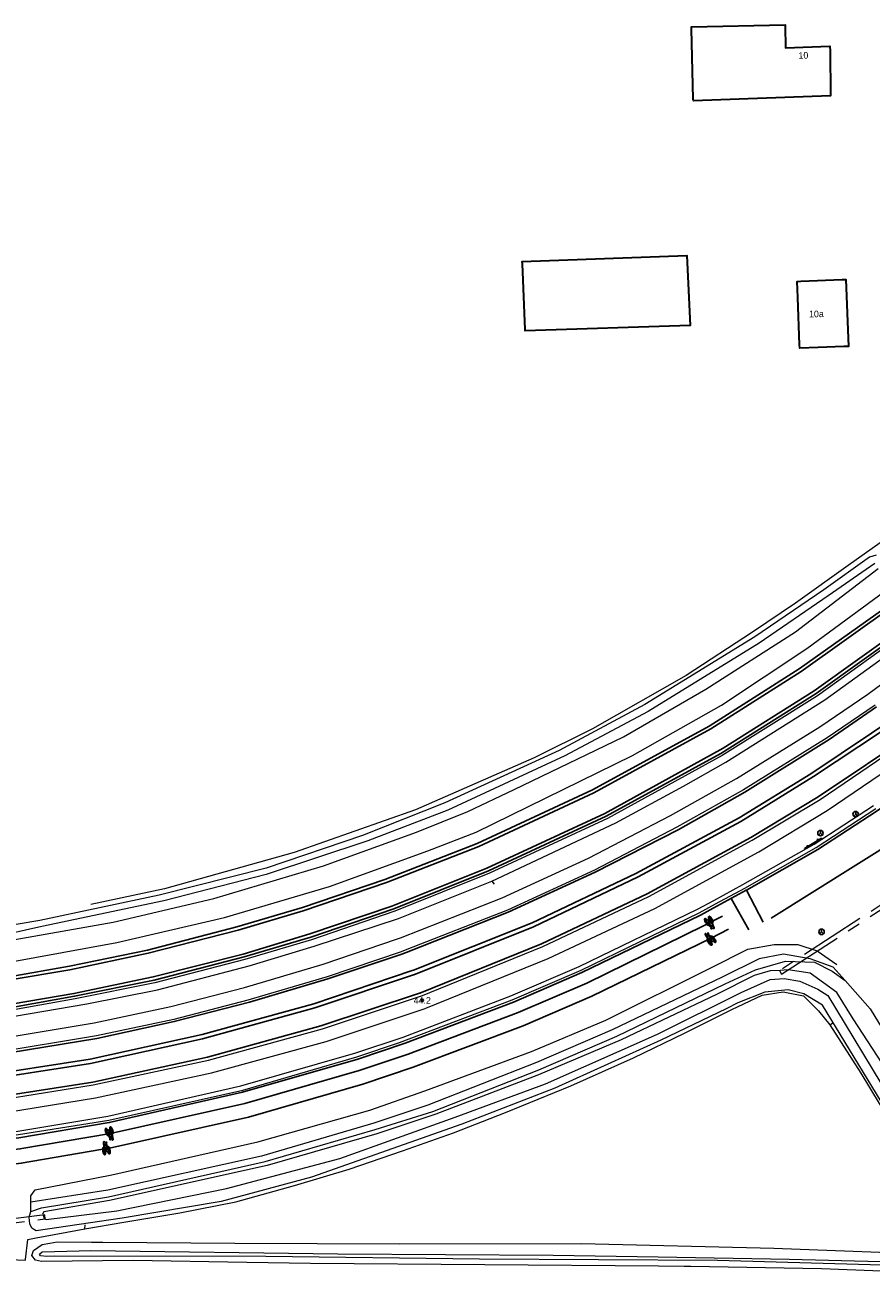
# Model space of a CAD drawing. Header units: metres. Extents: x 169249 to 194689, y 406250 to 412203.
# Tile 289 of 442: x 187567 to 187695, y 410200 to 410389. Entities that reach past the tile are written whole.
import ezdxf
from ezdxf.enums import TextEntityAlignment as Align

# ---------------------------------------------------------------- set-up
doc = ezdxf.new("R2010")
doc.units = ezdxf.units.M
doc.linetypes.add('BGT_NLCS_N264$0$AM-AS', pattern=[16, 10, -2, 2, -2])
doc.layers.get('0').update_dxf_attribs({"linetype": 'CONTINUOUS'})
for name, color, linetype, lineweight in [('BGT_NLCS_N264$0$B-WE-AM-AS_KUNSTWERK_DUIKER-GV', 252, 'BGT_NLCS_N264$0$AM-AS', 18), ('BGT_NLCS_N264$0$B-WE-FV-GELEIDING_WILDRASTER-G', 252, 'CONTINUOUS', 18), ('BGT_NLCS_N264$0$B-WE-GW-TALUD_KRUIN-G', 252, 'CONTINUOUS', 18), ('BGT_NLCS_N264$0$B-WE-GW-WATERGANG_INSTEEK-G', 252, 'CONTINUOUS', 18), ('BGT_NLCS_N264$0$B-WE-GW-WATERGANG_SLOOT_BODEM-G', 252, 'CONTINUOUS', 18), ('BGT_NLCS_N264$0$B-WE-IE-TERREINAFSCHEIDING_KUNSTMATIG_HEKWERK-G', 252, 'BGT_NLCS_N264$0$IE-TERREINAFSCHEIDING-KUNSTMATIG', 18), ('BGT_NLCS_N264$0$B-WE-OG-BREUKLIJN-G', 252, 'CONTINUOUS', 18), ('BGT_NLCS_N264$0$B-WE-OG-TOPOGRAFIE_BEBOUWING-G', 252, 'CONTINUOUS', 35), ('BGT_NLCS_N264$0$B-WE-OG-TOPOGRAFIE_WEG_BERM-GV', 252, 'CONTINUOUS', 18), ('BGT_NLCS_N264$0$B-WE-OG-TOPOGRAFIE_WEG_RIJWEG-GV', 252, 'CONTINUOUS', 18), ('BGT_NLCS_N264$0$B-WE-OG-TOPOGRAFIE_WEG_VERHARD-G', 252, 'CONTINUOUS', 18), ('BGT_NLCS_N264$0$B-WE-VW-BEWEGWIJZERING_DRAAGCONSTRUCTIE-S', 252, 'CONTINUOUS', 25), ('BGT_NLCS_N264$0$B-WE-VW-MARKERING_SYMBOOL-S', 252, 'CONTINUOUS', 25), ('BGT_NLCS_N264$0$B-WE-VW-VERKEERSTEKEN_BORD-S', 252, 'CONTINUOUS', 25), ('X-XX-AL-REFERENTIE-G', 7, 'CONTINUOUS', 18)]:
    doc.layers.add(name, color=color, linetype=linetype, lineweight=lineweight)
for name, color, linetype in [('BGT_NLCS_N264$0$B-WE-IE-MEUBILAIR_WEGMEUBILAIR-S', 252, 'CONTINUOUS'), ('BGT_NLCS_N264$0$B-WE-OG-TOPOGRAFIE_WEG_RIJWEG-G', 252, 'CONTINUOUS'), ('BGT_NLCS_N264$0$B-WE-VW-MARKERING-G', 252, 'CONTINUOUS'), ('BGT_NLCS_N264$0$Label_Nummeraanduidingreeks', 252, 'CONTINUOUS'), ('BGT_NLCS_N264$0$Label_Puntobject', 252, 'CONTINUOUS')]:
    doc.layers.add(name, color=color, linetype=linetype)
doc.styles.add('BGT_NLCS_N264$0$STANDARD', font='txt')
doc.linetypes.add('BGT_NLCS_N264$0$IE-TERREINAFSCHEIDING-KUNSTMATIG', pattern='A,4,[82,NLCS.SHX,S=0.75,R=90,X=0,Y=0],4,-2', length=10)

# ---------------------------------------------------------------- blocks, each defined once
blk = doc.blocks.new('BGT_NLCS_N264$0$SIE-WEG_SCHRIKHEK')
for points in [[(-1.125, 0), (-1.125, 0.1), (-1.5, 0.1), (-1.5, 0)], [(-0.375, 0), (-0.375, 0.1), (-0.75, 0.1), (-0.75, 0)], [(0.375, 0.1), (0, 0.1), (0, 0), (0.375, 0)], [(1.125, 0), (1.125, 0.1), (0.75, 0.1), (0.75, 0)]]:
    blk.add_hatch(color=0).paths.add_polyline_path(points)
at = {"color": 0}
for p, q in [((-1.125, 0), (-1.125, 0.1)), ((-0.75, 0), (-0.75, 0.1)), ((-0.375, 0), (-0.375, 0.1)), ((0, 0.1), (0, 0)), ((0.375, 0.1), (0.375, 0)), ((0.75, 0.1), (0.75, 0)), ((1.125, 0.1), (1.125, 0))]:
    blk.add_line(p, q, dxfattribs=at)
at = {"flags": 128}
for points in [[(-1.5, 0.1), (1.5, 0.1), (1.5, 0), (-1.5, 0)], [(-1.0125, 0.1), (-1.0125, 0.25), (-0.8625, 0.25), (-0.8625, 0.1)], [(0.8625, 0.1), (0.8625, 0.25), (1.0125, 0.25), (1.0125, 0.1)]]:
    blk.add_lwpolyline(points, close=True, dxfattribs=at)
blk = doc.blocks.new('BGT_NLCS_N264$0$SIE-WEG_WEGWIJZER-SO')
for q in [(-0.29, -0.29), (0, 0.41), (0.29, -0.29)]:
    blk.add_line((0, 0), q)
blk.add_circle((0, 0), 0.413)
blk = doc.blocks.new('BGT_NLCS_N264$0$B-SVW-MARKERING_SYMBOOL_FIETS_2.0')
at = {"flags": 128}
for points in [[(-0.29, 1.14), (-0.22, 1.91), (-0.2, 1.96, -0.414214), (-0.13, 2), (-0.09, 2), (-0.09, 1.83), (-0.13, 1.83, 0.281777), (-0.19, 1.8), (-0.2, 1.6), (0.15, 1.6), (0.16, 1.73), (0.11, 1.78), (0.11, 1.85), (0.24, 1.85, -0.548946), (0.26, 1.83), (0.22, 1.67), (0.2, 1.69), (0.19, 1.54), (0.26, 1.14)], [(-0.3, 1.14, 0.22312), (-0.36, 1.17, 0.22312), (-0.43, 1.14, 0.090648), (-0.51, 1, 0.047451), (-0.55, 0.83, 0.035374), (-0.57, 0.59, 0.035374), (-0.55, 0.35, 0.047451), (-0.51, 0.17, 0.090648), (-0.43, 0.03, 0.22312), (-0.36, 0, 0.22312), (-0.3, 0.03, 0.090648), (-0.22, 0.17, 0.047451), (-0.18, 0.35, 0.035374), (-0.16, 0.59, 0.035374), (-0.18, 0.83, 0.047451), (-0.22, 1, 0.038864), (-0.25, 1.07), (-0.24, 1.16), (0, 0.53), (0, 0.44, 0.544665), (0.06, 0.39), (0.14, 0.4, 0.008345), (0.15, 0.35, 0.047451), (0.19, 0.17, 0.090648), (0.27, 0.03, 0.22312), (0.33, 0, 0.22312), (0.4, 0.03, 0.090648), (0.48, 0.17, 0.047451), (0.52, 0.35, 0.035374), (0.53, 0.59, 0.035374), (0.52, 0.83, 0.047451), (0.48, 1, 0.090648), (0.4, 1.14, 0.22312), (0.33, 1.17, 0.22312), (0.27, 1.14)]]:
    blk.add_lwpolyline(points, format="xyb", dxfattribs=at)
for points in [[(-0.27, 0.88), (-0.27, 0.81), (-0.31, 0.62), (-0.35, 0.55, -0.162278), (-0.36, 0.53, -0.720759), (-0.38, 0.55), (-0.38, 0.66), (-0.35, 0.75), (-0.31, 1, 0.01664), (-0.33, 1.03, 0.24906), (-0.36, 1.05, 0.24906), (-0.4, 1.03, 0.080527), (-0.46, 0.91, 0.039407), (-0.48, 0.78, 0.028874), (-0.49, 0.59, 0.028874), (-0.48, 0.4, 0.039407), (-0.46, 0.26, 0.080527), (-0.4, 0.15, 0.24906), (-0.36, 0.13, 0.24906), (-0.33, 0.15, 0.080527), (-0.27, 0.26, 0.039407), (-0.25, 0.4, 0.028874), (-0.24, 0.59, 0.028874), (-0.25, 0.78, 0.030907)], [(0.22, 1.06, 0.035986), (0.19, 1, 0.047451), (0.15, 0.83, 0.021905), (0.13, 0.68), (0.09, 0.68), (0.17, 1.3)], [(0.46, 0.59, 0.028874), (0.45, 0.78, 0.039407), (0.42, 0.91, 0.080527), (0.37, 1.03, 0.24906), (0.33, 1.05, 0.24906), (0.29, 1.03, 0.080527), (0.24, 0.91, 0.039407), (0.22, 0.78, 0.014843), (0.21, 0.68), (0.33, 0.68, -0.414214), (0.37, 0.64), (0.37, 0.53), (0.33, 0.46), (0.21, 0.42, 0.003097), (0.22, 0.4, 0.039407), (0.24, 0.26, 0.080527), (0.29, 0.15, 0.24906), (0.33, 0.13, 0.24906), (0.37, 0.15, 0.080527), (0.42, 0.26, 0.039407), (0.45, 0.4, 0.028874)]]:
    blk.add_lwpolyline(points, format="xyb", close=True, dxfattribs=at)
blk.add_lwpolyline([(-0.23, 1.29), (0, 0.68), (0.04, 0.68), (0.13, 1.43), (-0.22, 1.43)], close=True, dxfattribs=at)
for centre, start, end in [((-0.65, 0.85), 38.1274, 39.6888), ((0.62, 0.85), 140.3112, 141.8726)]:
    blk.add_arc(centre, 0.455, start, end)
blk = doc.blocks.new('BGT_NLCS_N264$0$SIE-WEG_PAAL_ALGEMEEN_TYPE_02-SO')
at = {"ltscale": 0.5}
h = blk.add_hatch(color=256, dxfattribs=at)
h.paths.add_polyline_path([(0, 0), (0.1875, 0, 0.41421356), (0, 0.1875)])
h.paths.add_polyline_path([(0, -0.1875), (0, 0), (-0.1875, 0, 0.41421356)])
for p, q in [((-0.1875, 0), (0.1875, 0)), ((0, -0.1875), (0, 0.1875))]:
    blk.add_line(p, q, dxfattribs=at)
blk.add_circle((0, 0), 0.1875, dxfattribs=at)
blk = doc.blocks.new('BGT_NLCS_N264')
at = {"layer": 'BGT_NLCS_N264$0$B-WE-AM-AS_KUNSTWERK_DUIKER-GV'}
for points in [[(187706.54, 410262.79, 9.65), (187680.92, 410246.2, 9.64), (187681.24, 410245.69, 9.64), (187706.87, 410262.28, 9.65), (187706.54, 410262.79, 9.65)], [(187569.68, 410208.61, 9.48), (187569.6, 410209.21, 9.48), (187556.58, 410207.53, 9.55), (187556.65, 410206.93, 9.55), (187569.68, 410208.61, 9.48)]]:
    blk.add_polyline3d(points, dxfattribs=at)
at = {"layer": 'BGT_NLCS_N264$0$B-WE-FV-GELEIDING_WILDRASTER-G'}
for p, q in [((187637.36, 410259.77, 11.3), (187637.7, 410259.32, 11.28)), ((187688.52, 410238.01, 10.59), (187688.93, 410238.25, 10.56)), ((187575.7, 410207.1, 10.66), (187575.71, 410207.69, 10.54))]:
    blk.add_line(p, q, dxfattribs=at)
for points in [[(187637.36, 410259.77, 11.3), (187656.11, 410268.6, 11.26), (187666.38, 410274.16, 11.26), (187672.81, 410277.79, 11.32), (187687.81, 410287.24, 11.29), (187701.41, 410297.06, 11.3), (187710.29, 410304.01, 11.21), (187716.96, 410309.61, 11.34), (187728.96, 410320.62, 11.31), (187738.65, 410330.42, 11.34), (187748.96, 410341.86, 11.38), (187756.71, 410351.45, 11.3), (187760.12, 410355.95, 11.33)], [(187536.52, 410243.5, 10.83), (187547.56, 410239.95, 11.06), (187553.6, 410238.72, 11.1), (187556.85, 410238.62, 11.13), (187565.04, 410239.32, 11.24), (187575.99, 410241.2, 11.25), (187586.67, 410243.31, 11.28), (187600.59, 410246.95, 11.29), (187610.44, 410249.89, 11.27), (187623.2, 410254.11, 11.24), (187637.36, 410259.77, 11.3)], [(187575.7, 410207.1, 10.66), (187581.6, 410208.08, 10.73), (187590.08, 410209.52, 10.66), (187598.58, 410211.17, 10.8), (187607.43, 410213.68, 10.78), (187615.72, 410216.11, 10.59), (187623.8, 410218.9, 10.7), (187631.51, 410221.64, 10.42), (187639.43, 410224.73, 10.51), (187649.31, 410228.74, 10.49), (187658.8, 410232.99, 10.51), (187666.54, 410236.74, 10.51), (187673.7, 410240.34, 10.5), (187678.28, 410242.51, 10.58), (187681.49, 410242.98, 10.56), (187684.55, 410242.38, 10.57), (187686.85, 410240.13, 10.63), (187688.52, 410238.01, 10.59)], [(187688.52, 410238.01, 10.59), (187693.25, 410230.69, 10.66), (187696.04, 410226.1, 10.69), (187703.14, 410214.75, 10.71), (187709.41, 410203.72, 10.8)], [(187566.7, 410202.34, 10.75), (187566.71, 410202.44, 10.74), (187567.03, 410205.5, 10.53), (187568.33, 410205.74, 10.55), (187575.7, 410207.1, 10.66)], [(187561.22, 410202.65, 10.89), (187565.49, 410202.41, 10.78), (187566.7, 410202.34, 10.75)]]:
    blk.add_polyline3d(points, dxfattribs=at)
at = {"layer": 'BGT_NLCS_N264$0$B-WE-GW-TALUD_KRUIN-G'}
for points in [[(187567.51, 410211.11, 11.04), (187567.5, 410212.11, 11.12), (187568.18, 410212.98, 11.16), (187579.76, 410215.26, 11.17), (187601.9, 410220.28, 11.24), (187618.87, 410225.09, 11.23), (187627.21, 410228, 11.16), (187643.33, 410233.96, 11.14), (187654.62, 410238.71, 11.18), (187670.42, 410246.58, 11.18), (187676.14, 410249.47, 11.19), (187680.13, 410250.17, 11.19), (187683.71, 410250.16, 11.11), (187686.64, 410249.2, 11.1), (187689.59, 410247.12, 11)], [(187567.49, 410209.74, 10.83), (187567.52, 410210.57, 10.99), (187567.51, 410211.11, 11.04)]]:
    blk.add_polyline3d(points, dxfattribs=at)
at = {"layer": 'BGT_NLCS_N264$0$B-WE-GW-WATERGANG_INSTEEK-G'}
for points in [[(187647.52, 410279.54, 10.61), (187630.2, 410271.61, 10.61), (187617.74, 410266.69, 10.57), (187603.17, 410261.73, 10.5), (187586.95, 410257.63, 10.58), (187568.87, 410253.79, 10.53), (187559.59, 410252.23, 10.52)], [(187563.98, 410247.42, 10.98), (187580.54, 410250.46, 11.04), (187596.86, 410254.26, 11.08), (187612.74, 410258.95, 11.09), (187627.64, 410264.37, 11.07), (187634.97, 410267.16, 11.14), (187642.88, 410271.06, 11.07), (187658.67, 410278.77, 11.1), (187672.12, 410286.44, 11.12), (187685.06, 410294.98, 11.04), (187697.61, 410304.24, 11.04)], [(187695.55, 410309.15, 10.69), (187694.53, 410308.84, 10.68)], [(187694.53, 410308.84, 10.68), (187687.63, 410303.91, 10.71), (187677.17, 410296.76, 10.61), (187660.51, 410286.53, 10.57), (187647.52, 410279.54, 10.61)], [(187567.49, 410209.74, 10.83), (187569.1, 410210.28, 10.57), (187579.29, 410211.96, 10.49), (187603, 410217.27, 10.53), (187619.67, 410222.15, 10.49), (187628.39, 410224.87, 10.44), (187644.48, 410231.17, 10.5), (187656.29, 410236.26, 10.46), (187672.67, 410244.18, 10.46), (187677.3, 410246.32, 10.5), (187681.83, 410247.65, 10.58), (187686.24, 410247.5, 10.64), (187688.92, 410246.12, 10.59), (187690.89, 410244.7, 10.73)], [(187690.89, 410244.7, 10.73), (187694.65, 410240.4, 10.74), (187702.33, 410227.84, 10.63), (187710.6, 410215.02, 10.63), (187711.13, 410213.77, 10.65), (187711.13, 410212.57, 10.69), (187710.66, 410211.55, 10.74), (187709.85, 410211, 10.75), (187708.81, 410210.84, 10.74), (187707.14, 410210.86, 10.78), (187705.7, 410211.07, 10.81), (187703.43, 410214.72, 10.77), (187696.31, 410226.39, 10.67), (187687.45, 410240.99, 10.55), (187684.6, 410242.69, 10.61), (187682.24, 410243.29, 10.54), (187678.71, 410242.95, 10.63), (187674.61, 410241.34, 10.59), (187672.82, 410240.42, 10.57)], [(187672.82, 410240.42, 10.57), (187662.95, 410235.65, 10.49), (187646.89, 410228.39, 10.54), (187632.82, 410222.95, 10.51), (187610.04, 410214.92, 10.74), (187596.34, 410211.22, 10.81), (187581.35, 410208.69, 10.64), (187568.32, 410206.8, 10.65), (187567.64, 410207.17, 10.71), (187567.33, 410207.86, 10.79), (187567.25, 410208.84, 10.85), (187567.49, 410209.74, 10.83)], [(187568.21, 410202.37, 10.49), (187567.66, 410203.04, 10.51), (187567.9, 410203.81, 10.53), (187569.2, 410204.7, 10.52), (187570.37, 410204.91, 10.53), (187571.47, 410205.11, 10.54), (187576.68, 410205.08, 10.57), (187578.42, 410205.06, 10.57), (187598.4, 410204.92, 10.66), (187623.37, 410204.83, 10.75), (187650.94, 410204.85, 10.7), (187680.06, 410204.18, 10.65), (187706.75, 410203.17, 10.84)], [(187711.86, 410200.1, 10.77), (187687.29, 410201.02, 10.6), (187667.49, 410201.37, 10.57), (187666.5, 410201.39, 10.57), (187662.58, 410201.42, 10.57), (187636.28, 410201.63, 10.56), (187609.85, 410201.86, 10.56), (187600.25, 410202.01, 10.56), (187583.01, 410202.28, 10.57), (187569.13, 410202.13, 10.51), (187568.21, 410202.37, 10.49)]]:
    blk.add_polyline3d(points, dxfattribs=at)
at = {"layer": 'BGT_NLCS_N264$0$B-WE-GW-WATERGANG_SLOOT_BODEM-G'}
for points in [[(187625.95, 410267.16, 10), (187633.7, 410270.3, 10), (187640.72, 410273.62, 10), (187657.29, 410281.62, 10.01), (187669.74, 410288.82, 10), (187683.36, 410297.5, 10.03), (187695.85, 410307.12, 9.96)], [(187695.38, 410307.87, 9.94), (187688.31, 410302.96, 10), (187677.86, 410295.81, 9.96), (187661.04, 410285.48, 9.96), (187648.38, 410278.75, 9.96), (187630.66, 410270.49, 9.91), (187618.58, 410265.88, 9.92), (187603.16, 410260.76, 9.93), (187587.63, 410256.8, 9.9), (187569.18, 410252.88, 9.93), (187557.21, 410250.2, 9.91), (187557.39, 410249.4, 9.94), (187562.75, 410250.5, 9.91), (187579.96, 410253.53, 9.96), (187595.23, 410257.14, 9.92), (187611.86, 410262.09, 9.98), (187625.95, 410267.16, 10)], [(187569.51, 410208.68, 9.46), (187569.81, 410208.5, 9.7), (187580.55, 410209.8, 9.86), (187597.12, 410213.22, 9.81), (187614.3, 410217.74, 9.93), (187631.8, 410224, 9.77), (187645.49, 410229.05, 9.83), (187662.43, 410236.59, 9.82), (187675.11, 410242.88, 9.84), (187679.52, 410244.86, 9.79), (187681.64, 410245, 9.75), (187684.02, 410244.61, 9.78), (187686.71, 410243.39, 9.77), (187688.25, 410242.45, 9.91), (187697.59, 410227.01, 9.68)], [(187700.86, 410225.41, 9.67), (187692.1, 410238.9, 9.69), (187689.63, 410242.89, 9.65), (187685.59, 410245.83, 9.67), (187682.24, 410246.33, 9.69), (187681.02, 410246.24, 9.57), (187679.53, 410246.18, 9.72), (187677.1, 410245.47, 9.64), (187671.4, 410242.57, 9.62), (187656.93, 410235.7, 9.71), (187644.42, 410230.41, 9.77), (187628.86, 410224.48, 9.75), (187619.93, 410221.49, 9.7), (187603.29, 410216.68, 9.79), (187579.44, 410211.4, 9.7), (187569.47, 410209.65, 9.63), (187569.27, 410209.33, 9.66), (187569.41, 410209, 9.52), (187569.51, 410208.68, 9.46)], [(187708.9, 410201.26, 10.05), (187671.52, 410202.3, 10), (187635.49, 410202.52, 9.97), (187603.11, 410202.91, 9.93), (187571.11, 410202.95, 9.9), (187569.92, 410202.89, 9.88), (187568.99, 410203, 9.88), (187568.81, 410203.27, 9.87), (187569.23, 410203.61, 9.87), (187574.84, 410203.75, 9.86), (187576.58, 410203.79, 9.86), (187614.03, 410203.3, 9.86), (187646.64, 410203.08, 9.86), (187662.55, 410202.83, 9.86), (187682.37, 410202.51, 9.85), (187712.14, 410201.74, 10.05)]]:
    blk.add_polyline3d(points, dxfattribs=at)
at = {"layer": 'BGT_NLCS_N264$0$B-WE-IE-TERREINAFSCHEIDING_KUNSTMATIG_HEKWERK-G'}
blk.add_polyline3d([(187696.15, 410311.02, 10.92), (187691.33, 410307.59, 10.75), (187683.33, 410301.88, 10.63), (187676.84, 410297.45, 10.61), (187666.79, 410290.92, 10.64), (187652.58, 410282.82, 10.6), (187643.77, 410278.44, 10.57), (187625.79, 410270.58, 10.58), (187607.42, 410264.11, 10.55), (187587.73, 410258.59, 10.59), (187576.59, 410256.24, 10.51)], dxfattribs=at)
at = {"layer": 'BGT_NLCS_N264$0$B-WE-OG-BREUKLIJN-G'}
blk.add_polyline3d([(187690.89, 410244.7, 10.73), (187689.07, 410246.71, 10.78), (187685.56, 410248.01, 10.7), (187681.52, 410248.69, 10.72), (187677.85, 410248.01, 10.64), (187672.23, 410245.19, 10.55), (187655.59, 410237.26, 10.56), (187644.12, 410232.28, 10.54), (187627.65, 410225.83, 10.56), (187619.46, 410223.09, 10.54), (187602.45, 410218.09, 10.56), (187579.19, 410212.97, 10.53), (187567.51, 410211.11, 11.04)], dxfattribs=at)
at = {"layer": 'BGT_NLCS_N264$0$B-WE-OG-TOPOGRAFIE_BEBOUWING-G'}
for points in [[(187667.59, 410388.88, 14.32), (187667.59, 410389.17, 14.29), (187681.8, 410389.45, 14.33), (187681.8, 410389.34, 14.36), (187681.83, 410386, 15.44), (187688.55, 410386.24, 15.29), (187688.57, 410386.24, 15.29), (187688.58, 410385.48, 15.29), (187688.64, 410378.9, 15.33), (187688.64, 410378.7, 15.33), (187667.87, 410377.95, 15.32), (187667.86, 410378.22, 15.3), (187667.59, 410388.88, 14.32)], [(187641.97, 410353.26, 14.66), (187641.95, 410353.62, 14.7), (187666.9, 410354.51, 14.84), (187667.41, 410343.94, 13.65), (187642.41, 410343.11, 13.59), (187642.4, 410343.31, 13.61), (187641.97, 410353.26, 14.66)], [(187684.14, 410350.63, 14.5), (187690.42, 410350.88, 14.57), (187690.97, 410350.9, 14.57), (187691.36, 410340.77, 14.23), (187690.69, 410340.74, 14.22), (187686.79, 410340.6, 14.12), (187683.98, 410340.49, 14.05), (187683.96, 410340.99, 14.07), (187683.68, 410348.17, 14.39), (187683.58, 410350.61, 14.49), (187684.14, 410350.63, 14.5)]]:
    blk.add_polyline3d(points, dxfattribs=at)
at = {"layer": 'BGT_NLCS_N264$0$B-WE-OG-TOPOGRAFIE_WEG_BERM-GV'}
for points in [[(187561.3, 410235.67, 11.5), (187577.08, 410238.31, 11.51), (187588.7, 410240.77, 11.51), (187599.87, 410243.66, 11.5), (187611.78, 410247.17, 11.49), (187622.91, 410250.95, 11.48), (187623.5, 410251.18, 11.48), (187638.93, 410257.22, 11.48), (187651.99, 410263.22, 11.47), (187664.43, 410269.69, 11.47), (187674.43, 410275.32, 11.47), (187687.04, 410283.15, 11.48), (187694.28, 410288.07, 11.49), (187703, 410294.49, 11.5)], [(187427.63, 410220.79, 11.32), (187427.63, 410220.79, 11.32), (187440.9, 410220.88, 11.33), (187458.67, 410220.98, 11.33), (187476.41, 410221.11, 11.33), (187494.22, 410221.14, 11.33), (187511.98, 410221.27, 11.42), (187526.81, 410221.57, 11.57), (187527.83, 410221.62, 11.57), (187544.69, 410222.58, 11.68), (187559.57, 410224.08, 11.68), (187577.31, 410226.93, 11.68), (187594.88, 410230.71, 11.68), (187612.26, 410235.48, 11.67), (187627.23, 410240.47, 11.67), (187627.35, 410240.51, 11.67), (187645.86, 410248.05, 11.65), (187662.02, 410255.64, 11.66), (187677.79, 410264.21, 11.66), (187688.14, 410270.46, 11.66), (187702.94, 410280.51, 11.68)], [(187556.21, 410220.65, 11.41), (187565.53, 410221.89, 11.43), (187579.19, 410224.18, 11.44), (187599.32, 410228.73, 11.43), (187616.75, 410233.75, 11.47), (187623.89, 410236.14, 11.45), (187640.24, 410242.38, 11.45), (187650.59, 410246.81, 11.45), (187668.49, 410255.51, 11.46), (187670.95, 410256.83, 11.5), (187675.38, 410259.24, 11.56), (187686.19, 410265.38, 11.6), (187695.18, 410271.23, 11.59)]]:
    blk.add_polyline3d(points, dxfattribs=at)
at = {"layer": 'BGT_NLCS_N264$0$B-WE-OG-TOPOGRAFIE_WEG_RIJWEG-G'}
blk.add_line((187702.61, 410268.52, 11.44), (187679.64, 410254.15, 11.39), dxfattribs=at)
for points in [[(187700.65, 410298.33, 11.31), (187686.48, 410288.17, 11.3), (187672.01, 410279.11, 11.31), (187654.68, 410269.61, 11.3), (187636.83, 410261.33, 11.3), (187622.5, 410255.56, 11.29), (187609.9, 410251.27, 11.28), (187599.81, 410248.27, 11.27), (187586.18, 410244.74, 11.26), (187574.14, 410242.32, 11.25), (187564.87, 410240.69, 11.2)], [(187564.24, 410245.26, 11.1), (187573.34, 410246.86, 11.14), (187585.17, 410249.29, 11.15), (187598.72, 410252.82, 11.17), (187608.65, 410255.75, 11.18), (187621.14, 410260, 11.18), (187635.12, 410265.45, 11.2), (187652.58, 410273.59, 11.2), (187670.26, 410283.24, 11.2), (187683.89, 410291.9, 11.21), (187697.92, 410301.89, 11.21)], [(187675.92, 410258.4, 11.56), (187686.71, 410264.53, 11.6), (187695.74, 410270.41, 11.59), (187699.5, 410273.02, 11.57)], [(187556.34, 410219.65, 11.41), (187565.68, 410220.9, 11.43), (187579.38, 410223.2, 11.44), (187599.57, 410227.77, 11.43), (187617.05, 410232.8, 11.47), (187624.22, 410235.2, 11.45), (187640.61, 410241.45, 11.45), (187651, 410245.9, 11.45), (187668.94, 410254.62, 11.46), (187671.42, 410255.96, 11.5), (187675.86, 410258.37, 11.56), (187675.92, 410258.4, 11.56)]]:
    blk.add_polyline3d(points, dxfattribs=at)
at = {"layer": 'BGT_NLCS_N264$0$B-WE-OG-TOPOGRAFIE_WEG_RIJWEG-GV'}
for points in [[(187695.43, 410286.43, 11.49), (187688.13, 410281.47, 11.48), (187675.45, 410273.6, 11.47), (187665.39, 410267.93, 11.47), (187652.87, 410261.43, 11.47), (187639.72, 410255.38, 11.48), (187624.23, 410249.32, 11.48), (187623.6, 410249.07, 11.48), (187612.39, 410245.26, 11.49), (187600.4, 410241.73, 11.5), (187589.16, 410238.82, 11.51), (187577.45, 410236.35, 11.51), (187561.59, 410233.69, 11.5)], [(187427.62, 410222.79, 11.32), (187440.88, 410222.88, 11.33), (187458.66, 410222.98, 11.33), (187476.4, 410223.11, 11.33), (187494.21, 410223.14, 11.33), (187511.96, 410223.27, 11.42), (187526.73, 410223.57, 11.57), (187527.71, 410223.62, 11.57), (187544.53, 410224.57, 11.68), (187559.31, 410226.07, 11.68), (187576.94, 410228.9, 11.68), (187594.4, 410232.65, 11.68), (187611.68, 410237.4, 11.67), (187626.54, 410242.34, 11.67), (187626.59, 410242.36, 11.67), (187645.06, 410249.88, 11.65), (187661.11, 410257.43, 11.66), (187676.79, 410265.95, 11.66), (187687.06, 410272.15, 11.66), (187701.77, 410282.13, 11.68)]]:
    blk.add_polyline3d(points, dxfattribs=at)
at = {"layer": 'BGT_NLCS_N264$0$B-WE-OG-TOPOGRAFIE_WEG_VERHARD-G'}
for points in [[(187700.89, 410298.01, 11.31), (187686.7, 410287.84, 11.3), (187672.21, 410278.77, 11.31), (187654.86, 410269.26, 11.3), (187636.98, 410260.97, 11.3), (187622.64, 410255.19, 11.29), (187610.02, 410250.89, 11.28), (187599.92, 410247.88, 11.27), (187586.27, 410244.35, 11.26), (187574.21, 410241.93, 11.25), (187564.93, 410240.29, 11.2)], [(187556.34, 410219.65, 11.41), (187556.29, 410220.03, 11.36), (187565.63, 410221.38, 11.4), (187579.3, 410223.57, 11.41), (187599.61, 410228.1, 11.4), (187616.88, 410233.16, 11.45), (187623.37, 410235.31, 11.45), (187640.42, 410241.8, 11.45), (187650.85, 410246.25, 11.45), (187668.75, 410254.97, 11.46), (187671.23, 410256.31, 11.5), (187675.67, 410258.72, 11.56), (187686.5, 410264.87, 11.6), (187695.52, 410270.74, 11.59)]]:
    blk.add_polyline3d(points, dxfattribs=at)
at = {"layer": 'BGT_NLCS_N264$0$B-WE-VW-MARKERING-G'}
for p, q in [((187675.9, 410258.43, 11.57), (187675.92, 410258.4, 11.57)), ((187675.92, 410258.4, 11.57), (187678.46, 410253.53, 11.37)), ((187676.28, 410252.37, 11.35), (187673.61, 410257.15, 11.53))]:
    blk.add_line(p, q, dxfattribs=at)
for points in [[(187700.36, 410298.75, 11.3), (187686.18, 410288.59, 11.29), (187672.39, 410279.89, 11.3), (187654.45, 410270.02, 11.29), (187636.58, 410261.75, 11.29), (187622.21, 410255.97, 11.28), (187609.75, 410251.76, 11.26), (187599.65, 410248.72, 11.26), (187586.04, 410245.26, 11.26), (187574.03, 410242.74, 11.25), (187564.81, 410241.18, 11.2), (187556.5, 410240.4, 11.13), (187551.56, 410240.98, 11.07), (187548.3, 410241.77, 11.02), (187544.07, 410243.26, 10.97), (187542.14, 410244.23, 10.96), (187539.3, 410246.08, 10.91), (187535.97, 410248.84, 10.87), (187533.43, 410251.38, 10.83), (187530.85, 410254.64, 10.76), (187528.41, 410257.98, 10.73), (187526.17, 410261.29, 10.69), (187523.8, 410264.65, 10.66), (187521.51, 410267.93, 10.65)], [(187699.47, 410285.26, 11.59), (187685.68, 410276, 11.58), (187674.8, 410269.37, 11.58), (187659.18, 410260.94, 11.57), (187643.43, 410253.47, 11.57), (187625.49, 410246.3, 11.58), (187625.28, 410246.22, 11.58), (187610.39, 410241.19, 11.57), (187593.47, 410236.54, 11.59), (187576.49, 410232.79, 11.58), (187558.8, 410230.07, 11.58), (187544.43, 410228.55, 11.59), (187527.63, 410227.66, 11.52), (187527.58, 410227.65, 11.52), (187512.12, 410227.22, 11.45), (187494.56, 410227.16, 11.4), (187476.72, 410227.05, 11.4), (187458.6, 410226.97, 11.4), (187441.01, 410226.85, 11.42), (187427.6, 410226.77, 11.41), (187427.54, 410226.77, 11.41), (187420.19, 410226.74, 11.42)], [(187420.14, 410226.1, 11.41), (187427.5, 410226.12, 11.41), (187427.61, 410226.12, 11.41), (187440.89, 410226.2, 11.41), (187458.64, 410226.35, 11.41), (187476.64, 410226.4, 11.4), (187494.48, 410226.52, 11.4), (187512.08, 410226.58, 11.45), (187527.61, 410226.98, 11.55), (187527.64, 410226.98, 11.55), (187544.41, 410227.91, 11.61), (187558.85, 410229.42, 11.6), (187576.55, 410232.16, 11.59), (187593.52, 410235.89, 11.6), (187610.53, 410240.59, 11.59), (187625.47, 410245.57, 11.59), (187625.5, 410245.58, 11.59), (187643.64, 410252.86, 11.59), (187659.5, 410260.41, 11.59), (187675.05, 410268.79, 11.59), (187686.08, 410275.59, 11.6), (187699.8, 410284.69, 11.61)], [(187698.27, 410301.54, 11.23), (187684.22, 410291.5, 11.22), (187670.53, 410282.83, 11.2), (187652.79, 410273.12, 11.21), (187635.36, 410265.02, 11.22), (187621.37, 410259.57, 11.19), (187608.74, 410255.28, 11.18), (187598.89, 410252.34, 11.18), (187585.3, 410248.83, 11.17), (187573.4, 410246.32, 11.16), (187564.35, 410244.82, 11.11), (187556.6, 410244.18, 11.03), (187552.52, 410244.77, 10.97), (187548.6, 410245.79, 10.9), (187544.86, 410247.14, 10.87), (187541.42, 410249.14, 10.82), (187538.29, 410251.58, 10.76), (187535.49, 410254.41, 10.72), (187530.74, 410260.98, 10.67), (187524.23, 410270.31, 10.69)], [(187672.27, 410254.43, 11.44), (187669.52, 410253.03, 11.42), (187651.72, 410244.32, 11.41), (187641.33, 410239.86, 11.41), (187624.66, 410233.55, 11.42), (187617.22, 410231.08, 11.44), (187599.94, 410226.08, 11.39), (187579.58, 410221.53, 11.4), (187565.85, 410219.19, 11.39), (187555.93, 410217.97, 11.37), (187553.98, 410217.74, 11.37), (187541.01, 410216.55, 11.35), (187528.55, 410215.94, 11.31), (187516.04, 410215.66, 11.2), (187503.06, 410215.59, 11.12), (187491, 410215.49, 11.09), (187477.96, 410215.48, 11.08), (187465.99, 410215.37, 11.08), (187449.89, 410215.31, 11.1), (187435.84, 410215.2, 11.08), (187420.84, 410215.15, 11.08)], [(187673.17, 410252.49, 11.37), (187670.57, 410251.11, 11.35), (187652.47, 410242.34, 11.37), (187642.11, 410237.85, 11.37), (187625.44, 410231.56, 11.36), (187617.78, 410229.01, 11.38), (187600.49, 410223.99, 11.34), (187579.89, 410219.43, 11.34), (187566.05, 410217.04, 11.33), (187556, 410215.82, 11.32), (187554.17, 410215.56, 11.33), (187541.08, 410214.46, 11.3), (187528.64, 410213.8, 11.25), (187516.04, 410213.55, 11.14), (187502.97, 410213.48, 11.07), (187490.99, 410213.36, 11.03), (187477.94, 410213.33, 11.03), (187465.95, 410213.21, 11.03), (187449.8, 410213.19, 11.05), (187435.8, 410213.11, 11.03), (187420.82, 410213.04, 11.04)]]:
    blk.add_polyline3d(points, dxfattribs=at)
at = {"layer": 'BGT_NLCS_N264$0$B-WE-VW-MARKERING-G', "linetype": 'Continuous'}
for points in [[(187561.68, 410233.34, 11.51), (187577.48, 410235.92, 11.52), (187589.24, 410238.48, 11.51), (187600.61, 410241.41, 11.51), (187612.5, 410244.94, 11.5), (187623.71, 410248.72, 11.51), (187624.34, 410248.97, 11.51), (187639.84, 410255.08, 11.48), (187652.99, 410261.11, 11.48), (187665.59, 410267.54, 11.47), (187675.69, 410273.25, 11.48), (187688.43, 410281.23, 11.49), (187695.62, 410286.14, 11.5)], [(187701.59, 410282.45, 11.67), (187686.8, 410272.51, 11.65), (187676.59, 410266.37, 11.65), (187660.89, 410257.86, 11.65), (187644.85, 410250.24, 11.65), (187626.44, 410242.81, 11.65), (187626.39, 410242.79, 11.65), (187611.45, 410237.86, 11.66), (187594.28, 410233.12, 11.66), (187576.91, 410229.31, 11.66), (187559.27, 410226.56, 11.67), (187544.54, 410225.03, 11.67), (187527.7, 410224.09, 11.57), (187526.74, 410224.04, 11.57), (187511.98, 410223.72, 11.43), (187494.2, 410223.64, 11.34), (187476.44, 410223.53, 11.34), (187458.63, 410223.44, 11.33), (187440.92, 410223.34, 11.34), (187427.62, 410223.23, 11.33), (187427.06, 410223.23, 11.33), (187420.15, 410223.21, 11.35)]]:
    blk.add_polyline3d(points, dxfattribs=at)
at = {"layer": 'BGT_NLCS_N264$0$B-WE-IE-MEUBILAIR_WEGMEUBILAIR-S', "color": 7}
blk.add_blockref('BGT_NLCS_N264$0$SIE-WEG_PAAL_ALGEMEEN_TYPE_02-SO', (187626.8, 410241.7, 11.6), dxfattribs=at)
at = {"layer": 'BGT_NLCS_N264$0$B-WE-VW-BEWEGWIJZERING_DRAAGCONSTRUCTIE-S', "color": 7}
for p in [(187692.46, 410269.91, 11.59), (187687.12, 410267.03, 11.61), (187687.29, 410252.08, 11.23)]:
    blk.add_blockref('BGT_NLCS_N264$0$SIE-WEG_WEGWIJZER-SO', p, dxfattribs=at)
at = {"layer": 'BGT_NLCS_N264$0$B-WE-VW-MARKERING_SYMBOOL-S', "color": 7}
for p, rotation in [((187669.91, 410254.25, 11.46), 209.0907604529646), ((187670.97, 410250.29, 11.36), 36.31364541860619), ((187579.19, 410222.42, 11.41), 197.2868111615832), ((187579.08, 410218.37, 11.32), 10.5837406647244)]:
    blk.add_blockref('BGT_NLCS_N264$0$B-SVW-MARKERING_SYMBOOL_FIETS_2.0', p, dxfattribs=dict(at, rotation=rotation))
at = {"layer": 'BGT_NLCS_N264$0$B-WE-VW-VERKEERSTEKEN_BORD-S', "color": 7, "rotation": 31.95266063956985}
blk.add_blockref('BGT_NLCS_N264$0$SIE-WEG_SCHRIKHEK', (187686.04, 410265.39, 11.59), dxfattribs=at)
at = {"layer": 'BGT_NLCS_N264$0$Label_Nummeraanduidingreeks', "color": 7, "lineweight": 18, "style": 'BGT_NLCS_N264$0$STANDARD'}
for s, rotation, p in [('10', 1.9, (187684.54, 410384.84)), ('10a', 1.5, (187686.51, 410345.68))]:
    blk.add_text(s, height=1, rotation=rotation, dxfattribs=at).set_placement(p, align=Align.MIDDLE)
at = {"layer": 'BGT_NLCS_N264$0$Label_Puntobject', "lineweight": 18, "style": 'BGT_NLCS_N264$0$STANDARD'}
blk.add_text('44.2', height=1, dxfattribs=at).set_placement((187626.8, 410241.7, 11.6), align=Align.MIDDLE)

msp = doc.modelspace()

# ---------------------------------------------------------------- block references
at = {"layer": 'X-XX-AL-REFERENTIE-G'}
msp.add_blockref('BGT_NLCS_N264', (0, 0), dxfattribs=at)

doc.saveas('drawing.dxf')
